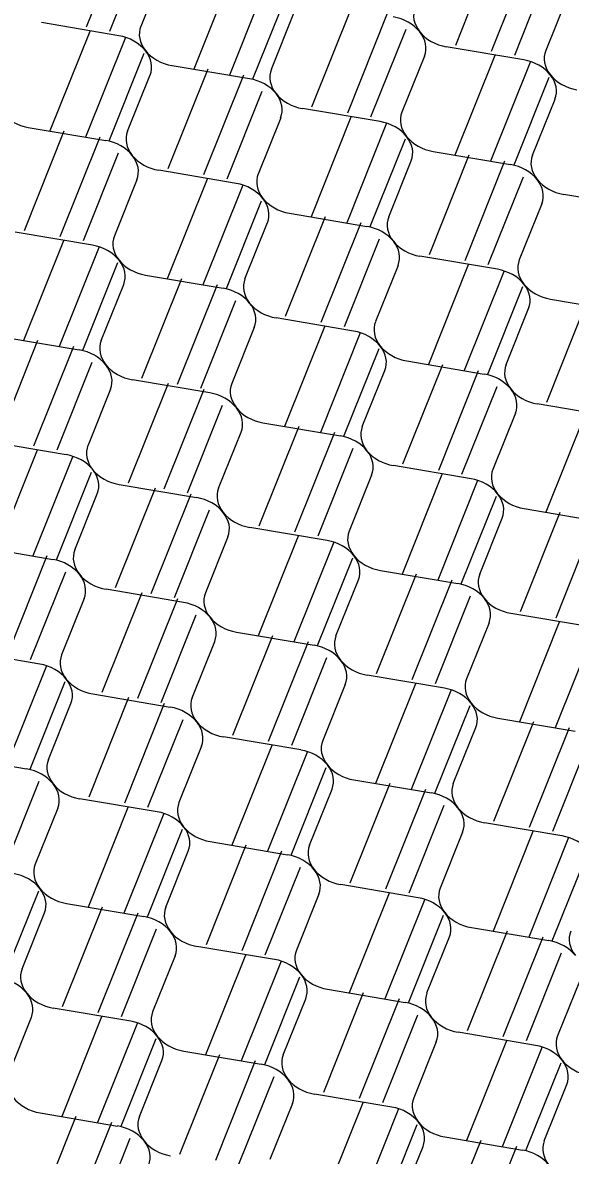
# Model space of a CAD drawing. Extents: x 638850 to 644908, y 297188 to 298900.
# Drawn here: x 639037.44 to 639061.61, y 298287.42 to 298337.41 of the extents above; entities that cross this region are included whole.
import ezdxf

# ---------------------------------------------------------------- set-up
doc = ezdxf.new("R2010")
doc.units = 0
doc.layers.add('2', color=7, linetype='Continuous')

msp = doc.modelspace()

# ---------------------------------------------------------------- linework, layer by layer
at = {"layer": '2'}
for p, q in [((639042.005, 298341.606), (639040.243, 298337.205)), ((639042.818, 298340.895), (639041.269, 298337.026)), ((639058.295, 298340.806), (639056.535, 298336.408)), ((639059.872, 298340.543), (639058.111, 298336.142)), ((639060.685, 298339.832), (639059.137, 298335.963)), ((639043.644, 298339.723), (639042.652, 298337.248)), ((639046.747, 298339.755), (639044.987, 298335.357)), ((639048.323, 298339.491), (639046.562, 298335.09)), ((639049.137, 298338.78), (639047.588, 298334.911)), ((639061.512, 298338.66), (639060.519, 298336.185)), ((639048.415, 298335.353), (639049.406, 298337.829)), ((639051.952, 298338.079), (639050.192, 298333.681)), ((639041.686, 298336.833), (639038.267, 298337.411)), ((639053.528, 298337.815), (639051.767, 298333.415)), ((639040.403, 298337.027), (639038.643, 298332.629)), ((639054.342, 298337.105), (639052.793, 298333.236)), ((639041.98, 298336.763), (639040.218, 298332.363)), ((639059.553, 298335.769), (639056.134, 298336.348)), ((639042.793, 298336.053), (639041.245, 298332.184)), ((639055.168, 298335.932), (639054.175, 298333.458)), ((639058.268, 298335.963), (639056.508, 298331.565)), ((639045.609, 298335.352), (639043.848, 298330.954)), ((639044.031, 298335.516), (639047.447, 298334.939)), ((639059.844, 298335.699), (639058.083, 298331.298)), ((639042.072, 298332.626), (639043.062, 298335.101)), ((639047.185, 298335.088), (639045.424, 298330.687)), ((639060.657, 298334.989), (639059.109, 298331.119)), ((639047.998, 298334.377), (639046.45, 298330.508)), ((639059.936, 298331.562), (639060.929, 298334.036)), ((639053.209, 298333.042), (639049.791, 298333.62)), ((639048.825, 298333.205), (639047.832, 298330.73)), ((639051.924, 298333.235), (639050.164, 298328.837)), ((639053.501, 298332.972), (639051.739, 298328.571)), ((639039.265, 298332.624), (639037.505, 298328.226)), ((639037.687, 298332.789), (639041.106, 298332.21)), ((639040.842, 298332.36), (639039.08, 298327.96)), ((639054.314, 298332.261), (639052.765, 298328.392)), ((639041.655, 298331.65), (639040.106, 298327.781)), ((639057.13, 298331.562), (639055.37, 298327.164)), ((639055.551, 298331.724), (639058.97, 298331.146)), ((639046.866, 298330.315), (639043.448, 298330.893)), ((639053.593, 298328.834), (639054.585, 298331.309)), ((639058.707, 298331.298), (639056.945, 298326.897)), ((639042.482, 298330.477), (639041.489, 298328.003)), ((639045.581, 298330.508), (639043.821, 298326.11)), ((639059.52, 298330.588), (639057.972, 298326.718)), ((639047.157, 298330.244), (639045.396, 298325.843)), ((639064.731, 298329.252), (639061.313, 298329.83)), ((639047.971, 298329.534), (639046.422, 298325.664)), ((639060.347, 298329.415), (639059.354, 298326.94)), ((639050.787, 298328.834), (639049.027, 298324.436)), ((639049.208, 298328.997), (639052.626, 298328.419)), ((639047.249, 298326.107), (639048.243, 298328.583)), ((639052.363, 298328.571), (639050.602, 298324.17)), ((639040.523, 298327.587), (639037.104, 298328.165)), ((639053.177, 298327.86), (639051.628, 298323.991)), ((639039.24, 298327.779), (639037.479, 298323.381)), ((639040.816, 298327.516), (639039.055, 298323.115)), ((639058.388, 298326.525), (639054.969, 298327.103)), ((639041.629, 298326.805), (639040.081, 298322.936)), ((639054.003, 298326.687), (639053.01, 298324.213)), ((639057.103, 298326.718), (639055.342, 298322.32)), ((639058.679, 298326.454), (639056.918, 298322.054)), ((639040.907, 298323.381), (639041.899, 298325.856)), ((639044.444, 298326.109), (639042.684, 298321.711)), ((639042.865, 298326.271), (639046.284, 298325.693)), ((639046.02, 298325.845), (639044.259, 298321.444)), ((639059.492, 298325.744), (639057.944, 298321.875)), ((639046.834, 298325.134), (639045.285, 298321.265)), ((639062.31, 298325.042), (639060.55, 298320.644)), ((639060.73, 298325.207), (639064.148, 298324.629)), ((639052.044, 298323.797), (639048.626, 298324.375)), ((639058.771, 298322.317), (639059.764, 298324.791)), ((639047.66, 298323.96), (639046.667, 298321.485)), ((639050.761, 298323.99), (639049.001, 298319.592)), ((639038.101, 298323.381), (639036.34, 298318.983)), ((639036.522, 298323.544), (639039.941, 298322.966)), ((639052.338, 298323.726), (639050.576, 298319.325)), ((639039.677, 298323.117), (639037.916, 298318.717)), ((639053.151, 298323.015), (639051.603, 298319.146)), ((639040.49, 298322.407), (639038.942, 298318.538)), ((639054.386, 298322.479), (639057.805, 298321.901)), ((639052.428, 298319.589), (639053.42, 298322.064)), ((639055.967, 298322.314), (639054.206, 298317.916)), ((639057.543, 298322.05), (639055.782, 298317.65)), ((639043.861, 298321.483), (639042.101, 298317.085)), ((639045.701, 298321.07), (639042.283, 298321.648)), ((639058.356, 298321.34), (639056.808, 298317.471)), ((639041.316, 298321.232), (639040.324, 298318.758)), ((639045.437, 298321.22), (639043.676, 298316.819)), ((639046.25, 298320.509), (639044.702, 298316.64)), ((639063.565, 298320.005), (639060.149, 298320.583)), ((639059.182, 298320.17), (639058.19, 298317.693)), ((639062.283, 298320.2), (639060.523, 298315.802)), ((639046.084, 298316.862), (639047.077, 298319.336)), ((639049.624, 298319.589), (639047.864, 298315.191)), ((639048.043, 298319.752), (639051.461, 298319.174)), ((639039.358, 298318.342), (639035.939, 298318.92)), ((639051.2, 298319.325), (639049.439, 298314.924)), ((639038.075, 298318.535), (639036.314, 298314.137)), ((639052.014, 298318.615), (639050.465, 298314.745)), ((639039.651, 298318.271), (639037.89, 298313.87)), ((639057.223, 298317.28), (639053.806, 298317.857)), ((639040.464, 298317.561), (639038.916, 298313.691)), ((639052.838, 298317.443), (639051.847, 298314.967)), ((639055.94, 298317.472), (639054.18, 298313.074)), ((639043.281, 298316.861), (639041.52, 298312.463)), ((639041.7, 298317.027), (639045.118, 298316.446)), ((639057.516, 298317.209), (639055.755, 298312.808)), ((639039.742, 298314.136), (639040.734, 298316.611)), ((639044.857, 298316.598), (639043.096, 298312.197)), ((639058.329, 298316.498), (639056.781, 298312.629)), ((639045.67, 298315.887), (639044.122, 298312.018)), ((639059.567, 298315.961), (639062.985, 298315.383)), ((639057.608, 298313.071), (639058.601, 298315.546)), ((639061.145, 298315.797), (639059.385, 298311.399)), ((639062.721, 298315.533), (639060.96, 298311.132)), ((639050.881, 298314.552), (639047.463, 298315.13)), ((639046.497, 298314.714), (639045.504, 298312.24)), ((639049.598, 298314.744), (639047.838, 298310.346)), ((639051.175, 298314.48), (639049.413, 298310.08)), ((639035.357, 298314.299), (639038.775, 298313.721)), ((639038.512, 298313.873), (639036.751, 298309.472)), ((639051.988, 298313.77), (639050.44, 298309.901)), ((639039.325, 298313.162), (639037.777, 298309.293)), ((639054.802, 298313.069), (639053.041, 298308.671)), ((639053.223, 298313.234), (639056.642, 298312.656)), ((639044.538, 298311.824), (639041.12, 298312.402)), ((639051.265, 298310.344), (639052.257, 298312.818)), ((639056.378, 298312.806), (639054.617, 298308.405)), ((639040.154, 298311.987), (639039.161, 298309.512)), ((639042.698, 298312.238), (639040.938, 298307.84)), ((639044.274, 298311.974), (639042.513, 298307.573)), ((639057.191, 298312.095), (639055.643, 298308.226)), ((639062.402, 298310.76), (639058.984, 298311.338)), ((639045.087, 298311.264), (639043.539, 298307.394)), ((639058.018, 298310.922), (639057.025, 298308.448)), ((639061.118, 298310.955), (639059.358, 298306.557)), ((639048.459, 298310.344), (639046.699, 298305.946)), ((639046.88, 298310.506), (639050.298, 298309.928)), ((639062.694, 298310.691), (639060.933, 298306.291)), ((639044.921, 298307.616), (639045.914, 298310.091)), ((639050.035, 298310.08), (639048.274, 298305.68)), ((639038.195, 298309.097), (639034.776, 298309.675)), ((639050.849, 298309.37), (639049.3, 298305.501)), ((639038.488, 298309.025), (639036.727, 298304.625)), ((639056.059, 298308.032), (639052.641, 298308.612)), ((639039.301, 298308.315), (639037.753, 298304.446)), ((639051.675, 298308.197), (639050.682, 298305.722)), ((639054.775, 298308.228), (639053.014, 298303.83)), ((639056.351, 298307.964), (639054.59, 298303.563)), ((639038.578, 298304.889), (639039.571, 298307.363)), ((639042.114, 298307.619), (639040.354, 298303.221)), ((639040.537, 298307.779), (639043.955, 298307.201)), ((639043.69, 298307.355), (639041.929, 298302.955)), ((639057.164, 298307.253), (639055.616, 298303.384)), ((639044.504, 298306.645), (639042.955, 298302.776)), ((639059.978, 298306.555), (639058.218, 298302.157)), ((639058.402, 298306.717), (639061.82, 298306.138)), ((639049.716, 298305.307), (639046.298, 298305.885)), ((639056.443, 298303.826), (639057.436, 298306.301)), ((639061.554, 298306.291), (639059.793, 298301.89)), ((639045.332, 298305.469), (639044.339, 298302.995)), ((639048.433, 298305.499), (639046.673, 298301.101)), ((639062.368, 298305.58), (639060.819, 298301.711)), ((639034.194, 298305.053), (639037.612, 298304.473)), ((639050.01, 298305.236), (639048.248, 298300.835)), ((639050.823, 298304.525), (639049.275, 298300.656)), ((639038.161, 298303.914), (639036.613, 298300.045)), ((639052.058, 298303.989), (639055.477, 298303.411)), ((639050.1, 298301.099), (639051.092, 298303.574)), ((639053.635, 298303.827), (639051.875, 298299.429)), ((639055.211, 298303.563), (639053.45, 298299.163)), ((639043.373, 298302.579), (639039.955, 298303.158)), ((639056.024, 298302.853), (639054.476, 298298.984)), ((639038.988, 298302.742), (639037.996, 298300.267)), ((639042.088, 298302.773), (639040.328, 298298.375)), ((639043.664, 298302.509), (639041.903, 298298.108)), ((639061.237, 298301.515), (639057.819, 298302.093)), ((639044.478, 298301.798), (639042.929, 298297.929)), ((639056.853, 298301.678), (639055.86, 298299.203)), ((639059.955, 298301.709), (639058.195, 298297.312)), ((639061.531, 298301.446), (639059.77, 298297.045)), ((639043.756, 298298.372), (639044.749, 298300.846)), ((639047.291, 298301.1), (639045.531, 298296.702)), ((639045.715, 298301.262), (639049.133, 298300.683)), ((639048.868, 298300.836), (639047.106, 298296.435)), ((639062.345, 298300.735), (639060.796, 298296.866)), ((639049.681, 298300.125), (639048.132, 298296.256)), ((639054.894, 298298.788), (639051.475, 298299.366)), ((639038.136, 298299.07), (639036.588, 298295.201)), ((639050.509, 298298.95), (639049.517, 298296.476)), ((639053.612, 298298.982), (639051.852, 298294.584)), ((639040.949, 298298.374), (639039.189, 298293.976)), ((639039.372, 298298.534), (639042.79, 298297.956)), ((639055.188, 298298.718), (639053.427, 298294.318)), ((639037.413, 298295.644), (639038.406, 298298.119)), ((639042.525, 298298.111), (639040.764, 298293.71)), ((639056.001, 298298.008), (639054.453, 298294.139)), ((639043.338, 298297.4), (639041.79, 298293.531)), ((639057.239, 298297.471), (639060.657, 298296.893)), ((639055.28, 298294.581), (639056.271, 298297.056)), ((639058.815, 298297.309), (639057.055, 298292.911)), ((639060.391, 298297.045), (639058.63, 298292.645)), ((639048.55, 298296.06), (639045.133, 298296.64)), ((639061.205, 298296.335), (639059.656, 298292.466)), ((639044.167, 298296.225), (639043.174, 298293.75)), ((639047.268, 298296.255), (639045.508, 298291.857)), ((639048.845, 298295.991), (639047.083, 298291.59)), ((639049.658, 298295.28), (639048.109, 298291.411)), ((639062.033, 298295.159), (639061.04, 298292.685)), ((639048.937, 298291.853), (639049.929, 298294.328)), ((639052.472, 298294.582), (639050.712, 298290.184)), ((639050.895, 298294.743), (639054.314, 298294.165)), ((639042.208, 298293.335), (639038.789, 298293.913)), ((639054.048, 298294.318), (639052.287, 298289.917)), ((639037.823, 298293.497), (639036.833, 298291.022)), ((639040.925, 298293.527), (639039.165, 298289.129)), ((639054.861, 298293.607), (639053.313, 298289.738)), ((639042.501, 298293.263), (639040.74, 298288.863)), ((639060.074, 298292.269), (639056.656, 298292.848)), ((639043.315, 298292.553), (639041.766, 298288.684)), ((639055.69, 298292.432), (639054.697, 298289.957)), ((639058.789, 298292.463), (639057.029, 298288.065)), ((639046.128, 298291.854), (639044.368, 298287.456)), ((639044.552, 298292.016), (639047.97, 298291.438)), ((639060.366, 298292.199), (639058.604, 298287.798)), ((639042.593, 298289.126), (639043.586, 298291.6)), ((639047.705, 298291.59), (639045.943, 298287.19)), ((639061.179, 298291.489), (639059.63, 298287.619)), ((639048.518, 298290.88), (639046.97, 298287.011)), ((639060.457, 298288.062), (639061.45, 298290.536)), ((639053.731, 298289.542), (639050.312, 298290.12)), ((639049.346, 298289.705), (639048.354, 298287.23)), ((639052.447, 298289.737), (639050.686, 298285.339)), ((639054.023, 298289.474), (639052.262, 298285.073)), ((639039.785, 298289.127), (639038.025, 298284.729)), ((639038.209, 298289.289), (639041.627, 298288.71)), ((639041.361, 298288.863), (639039.6, 298284.462)), ((639054.836, 298288.763), (639053.288, 298284.894)), ((639042.175, 298288.152), (639040.626, 298284.283)), ((639057.65, 298288.064), (639055.89, 298283.666)), ((639056.074, 298288.226), (639059.491, 298287.646)), ((639054.115, 298285.336), (639055.108, 298287.811)), ((639059.226, 298287.801), (639057.465, 298283.4))]:
    msp.add_line(p, q, dxfattribs=at)
for centre, start_param, end_param in [((639056.263, 298337.566), 6.186654, 7.077676), ((639053.661, 298336.447), 3.936083, 4.827105), ((639041.557, 298335.615), 3.936083, 4.827105), ((639044.159, 298336.734), 6.186654, 7.077676), ((639053.661, 298336.447), 3.045062, 3.936083), ((639056.263, 298337.566), 0.794491, 1.685512), ((639041.557, 298335.615), 3.045062, 3.936083), ((639044.159, 298336.734), 0.794491, 1.685512), ((639062.024, 298335.67), 6.186654, 7.077676), ((639049.92, 298334.838), 6.186654, 7.077676), ((639059.422, 298334.551), 3.936083, 4.827105), ((639047.318, 298333.72), 3.936083, 4.827105), ((639059.422, 298334.551), 3.045062, 3.936083), ((639062.024, 298335.67), 0.794491, 1.685512), ((639047.318, 298333.72), 3.045062, 3.936083), ((639049.92, 298334.838), 0.794491, 1.685512), ((639037.816, 298334.007), 0.794491, 1.685512), ((639055.681, 298332.943), 6.186654, 7.077676), ((639053.079, 298331.824), 3.936083, 4.827105), ((639043.577, 298332.111), 6.186654, 7.077676), ((639053.079, 298331.824), 3.045062, 3.936083), ((639055.681, 298332.943), 0.794491, 1.685512), ((639040.975, 298330.993), 3.936083, 4.827105), ((639040.975, 298330.993), 3.045062, 3.936083), ((639043.577, 298332.111), 0.794491, 1.685512), ((639061.442, 298331.047), 6.186654, 7.077676), ((639058.84, 298329.929), 3.936083, 4.827105), ((639049.338, 298330.216), 6.186654, 7.077676), ((639061.442, 298331.047), 0.794491, 1.685512), ((639058.84, 298329.929), 3.045062, 3.936083), ((639046.736, 298329.097), 3.936083, 4.827105), ((639046.736, 298329.097), 3.045062, 3.936083), ((639049.338, 298330.216), 0.794491, 1.685512), ((639055.099, 298328.32), 6.186654, 7.077676), ((639052.497, 298327.202), 3.936083, 4.827105), ((639042.995, 298327.488), 6.186654, 7.077676), ((639040.393, 298326.37), 3.936083, 4.827105), ((639052.497, 298327.202), 3.045062, 3.936083), ((639055.099, 298328.32), 0.794491, 1.685512), ((639040.393, 298326.37), 3.045062, 3.936083), ((639042.995, 298327.488), 0.794491, 1.685512), ((639060.86, 298326.425), 6.186654, 7.077676), ((639058.258, 298325.306), 3.936083, 4.827105), ((639048.756, 298325.593), 6.186654, 7.077676), ((639058.258, 298325.306), 3.045062, 3.936083), ((639060.86, 298326.425), 0.794491, 1.685512), ((639046.154, 298324.474), 3.936083, 4.827105), ((639046.154, 298324.474), 3.045062, 3.936083), ((639048.756, 298325.593), 0.794491, 1.685512), ((639054.517, 298323.697), 6.186654, 7.077676), ((639042.412, 298322.866), 6.186654, 7.077676), ((639051.915, 298322.579), 3.936083, 4.827105), ((639039.811, 298321.747), 3.936083, 4.827105), ((639051.915, 298322.579), 3.045062, 3.936083), ((639054.517, 298323.697), 0.794491, 1.685512), ((639042.412, 298322.866), 0.794491, 1.685512), ((639039.811, 298321.747), 3.045062, 3.936083), ((639057.676, 298320.683), 3.936083, 4.827105), ((639060.278, 298321.802), 6.186654, 7.077676), ((639048.173, 298320.97), 6.186654, 7.077676), ((639045.572, 298319.852), 3.936083, 4.827105), ((639057.676, 298320.683), 3.045062, 3.936083), ((639060.278, 298321.802), 0.794491, 1.685512), ((639045.572, 298319.852), 3.045062, 3.936083), ((639048.173, 298320.97), 0.794491, 1.685512), ((639053.934, 298319.075), 6.186654, 7.077676), ((639051.333, 298317.956), 3.936083, 4.827105), ((639039.229, 298317.125), 3.936083, 4.827105), ((639041.83, 298318.243), 6.186654, 7.077676), ((639053.934, 298319.075), 0.794491, 1.685512), ((639051.333, 298317.956), 3.045062, 3.936083), ((639039.229, 298317.125), 3.045062, 3.936083), ((639041.83, 298318.243), 0.794491, 1.685512), ((639059.696, 298317.179), 6.186654, 7.077676), ((639047.591, 298316.348), 6.186654, 7.077676), ((639057.094, 298316.061), 3.936083, 4.827105), ((639044.99, 298315.229), 3.936083, 4.827105), ((639057.094, 298316.061), 3.045062, 3.936083), ((639059.696, 298317.179), 0.794491, 1.685512), ((639044.99, 298315.229), 3.045062, 3.936083), ((639047.591, 298316.348), 0.794491, 1.685512), ((639053.352, 298314.452), 6.186654, 7.077676), ((639050.751, 298313.334), 3.936083, 4.827105), ((639041.248, 298313.62), 6.186654, 7.077676), ((639050.751, 298313.334), 3.045062, 3.936083), ((639053.352, 298314.452), 0.794491, 1.685512), ((639038.647, 298312.502), 3.936083, 4.827105), ((639038.647, 298312.502), 3.045062, 3.936083), ((639041.248, 298313.62), 0.794491, 1.685512), ((639059.113, 298312.557), 6.186654, 7.077676), ((639056.512, 298311.438), 3.936083, 4.827105), ((639047.009, 298311.725), 6.186654, 7.077676), ((639059.113, 298312.557), 0.794491, 1.685512), ((639056.512, 298311.438), 3.045062, 3.936083), ((639044.408, 298310.606), 3.936083, 4.827105), ((639044.408, 298310.606), 3.045062, 3.936083), ((639047.009, 298311.725), 0.794491, 1.685512), ((639052.77, 298309.829), 6.186654, 7.077676), ((639050.169, 298308.711), 3.936083, 4.827105), ((639040.666, 298308.998), 6.186654, 7.077676), ((639038.064, 298307.879), 3.936083, 4.827105), ((639052.77, 298309.829), 0.794491, 1.685512), ((639050.169, 298308.711), 3.045062, 3.936083), ((639038.064, 298307.879), 3.045062, 3.936083), ((639040.666, 298308.998), 0.794491, 1.685512), ((639058.531, 298307.934), 6.186654, 7.077676), ((639055.93, 298306.815), 3.936083, 4.827105), ((639046.427, 298307.102), 6.186654, 7.077676), ((639055.93, 298306.815), 3.045062, 3.936083), ((639058.531, 298307.934), 0.794491, 1.685512), ((639043.825, 298305.984), 3.936083, 4.827105), ((639046.427, 298307.102), 0.794491, 1.685512), ((639043.825, 298305.984), 3.045062, 3.936083), ((639052.188, 298305.207), 6.186654, 7.077676), ((639040.084, 298304.375), 6.186654, 7.077676), ((639049.586, 298304.088), 3.936083, 4.827105), ((639037.482, 298303.256), 3.936083, 4.827105), ((639049.586, 298304.088), 3.045062, 3.936083), ((639052.188, 298305.207), 0.794491, 1.685512), ((639037.482, 298303.256), 3.045062, 3.936083), ((639040.084, 298304.375), 0.794491, 1.685512), ((639055.348, 298302.193), 3.936083, 4.827105), ((639057.949, 298303.311), 6.186654, 7.077676), ((639045.845, 298302.479), 6.186654, 7.077676), ((639043.243, 298301.361), 3.936083, 4.827105), ((639055.348, 298302.193), 3.045062, 3.936083), ((639057.949, 298303.311), 0.794491, 1.685512), ((639043.243, 298301.361), 3.045062, 3.936083), ((639045.845, 298302.479), 0.794491, 1.685512), ((639061.109, 298300.297), 3.936083, 4.827105), ((639051.606, 298300.584), 6.186654, 7.077676), ((639049.004, 298299.465), 3.936083, 4.827105), ((639036.9, 298298.634), 3.936083, 4.827105), ((639039.502, 298299.752), 6.186654, 7.077676), ((639049.004, 298299.465), 3.045062, 3.936083), ((639051.606, 298300.584), 0.794491, 1.685512), ((639036.9, 298298.634), 3.045062, 3.936083), ((639039.502, 298299.752), 0.794491, 1.685512), ((639057.367, 298298.688), 6.186654, 7.077676), ((639045.263, 298297.857), 6.186654, 7.077676), ((639054.765, 298297.57), 3.936083, 4.827105), ((639042.661, 298296.738), 3.936083, 4.827105), ((639054.765, 298297.57), 3.045062, 3.936083), ((639057.367, 298298.688), 0.794491, 1.685512), ((639045.263, 298297.857), 0.794491, 1.685512), ((639042.661, 298296.738), 3.045062, 3.936083), ((639060.526, 298295.674), 3.936083, 4.827105), ((639063.128, 298296.793), 6.186654, 7.077676), ((639051.024, 298295.961), 6.186654, 7.077676), ((639048.422, 298294.843), 3.936083, 4.827105), ((639038.92, 298295.13), 6.186654, 7.077676), ((639048.422, 298294.843), 3.045062, 3.936083), ((639051.024, 298295.961), 0.794491, 1.685512), ((639036.318, 298294.011), 3.936083, 4.827105), ((639038.92, 298295.13), 0.794491, 1.685512), ((639036.318, 298294.011), 3.045062, 3.936083), ((639056.785, 298294.066), 6.186654, 7.077676), ((639054.183, 298292.947), 3.936083, 4.827105), ((639042.079, 298292.116), 3.936083, 4.827105), ((639044.681, 298293.234), 6.186654, 7.077676), ((639056.785, 298294.066), 0.794491, 1.685512), ((639054.183, 298292.947), 3.045062, 3.936083), ((639042.079, 298292.116), 3.045062, 3.936083), ((639044.681, 298293.234), 0.794491, 1.685512), ((639062.546, 298292.17), 6.186654, 7.077676), ((639050.442, 298291.339), 6.186654, 7.077676), ((639059.944, 298291.052), 3.936083, 4.827105), ((639047.84, 298290.22), 3.936083, 4.827105), ((639059.944, 298291.052), 3.045062, 3.936083), ((639062.546, 298292.17), 0.794491, 1.685512), ((639050.442, 298291.339), 0.794491, 1.685512), ((639047.84, 298290.22), 3.045062, 3.936083), ((639038.337, 298290.507), 0.794491, 1.685512), ((639056.203, 298289.443), 6.186654, 7.077676), ((639053.601, 298288.325), 3.936083, 4.827105), ((639044.099, 298288.611), 6.186654, 7.077676), ((639053.601, 298288.325), 3.045062, 3.936083), ((639056.203, 298289.443), 0.794491, 1.685512), ((639041.497, 298287.493), 3.936083, 4.827105), ((639041.497, 298287.493), 3.045062, 3.936083), ((639044.099, 298288.611), 0.794491, 1.685512), ((639061.964, 298287.548), 6.186654, 7.077676), ((639059.362, 298286.429), 3.936083, 4.827105)]:
    msp.add_ellipse(centre, major_axis=(-1.543, 0.403), ratio=0.764477, start_param=start_param, end_param=end_param, dxfattribs=at)

doc.saveas('drawing.dxf')
